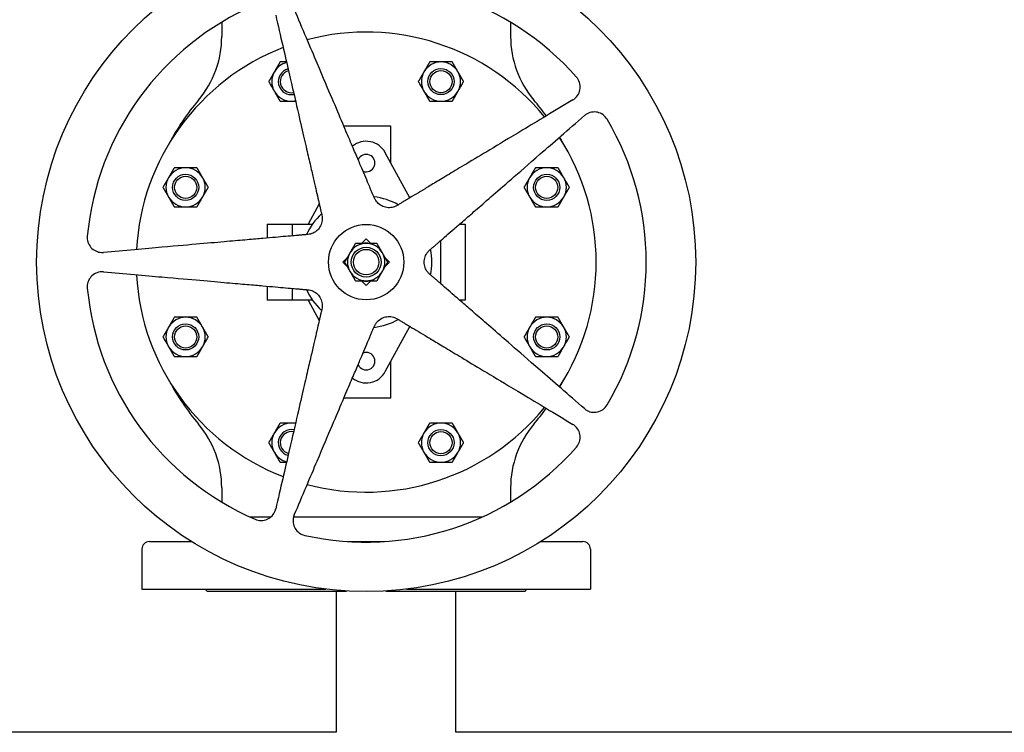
# Model space of a CAD drawing. Header units: inches. Extents: x 18 to 846, y -44 to 561.
# Tile 577 of 642: x 424 to 457, y 412 to 436. Entities that reach past the tile are written whole.
import ezdxf

# ---------------------------------------------------------------- set-up
doc = ezdxf.new("R2010")
doc.units = ezdxf.units.IN
doc.header["$LTSCALE"] = 24
doc.header["$MEASUREMENT"] = 0
doc.layers.add('Visible (ANSI)', color=7, linetype='Continuous', lineweight=30)

msp = doc.modelspace()

# ---------------------------------------------------------------- linework, layer by layer
at = {"layer": 'Visible (ANSI)'}
for p, q in [((430.34661, 435.81538), (430.34661, 435.33879)), ((440.01025, 435.81538), (440.01025, 435.33879)), ((436.00523, 432.3403), (434.43074, 432.3403)), ((436.00523, 431.10681), (436.00523, 432.3403)), ((436.64217, 429.93931), (435.81853, 431.44902)), ((433.60752, 429.74286), (433.23545, 429.06088)), ((431.87043, 429.06088), (432.69743, 429.06088)), ((431.87043, 429.06088), (431.87043, 428.5928)), ((432.69743, 429.06088), (433.38595, 429.06088)), ((432.69743, 429.06088), (432.69743, 428.66516)), ((438.30609, 429.06088), (438.48643, 429.06088)), ((438.48643, 429.06088), (438.48643, 426.51372)), ((435.0242, 428.4123), (435.17843, 428.56653)), ((435.17843, 428.56653), (435.33266, 428.4123)), ((437.65943, 428.49875), (437.65943, 427.07585)), ((434.3992, 427.7873), (434.53535, 427.92345)), ((435.82151, 427.92345), (435.95766, 427.7873)), ((434.53535, 427.65115), (434.3992, 427.7873)), ((435.95766, 427.7873), (435.82151, 427.65115)), ((431.87043, 426.9818), (431.87043, 426.51372)), ((432.69743, 426.90945), (432.69743, 426.51372)), ((435.17843, 427.00807), (435.0242, 427.1623)), ((435.33266, 427.1623), (435.17843, 427.00807)), ((432.69743, 426.51372), (431.87043, 426.51372)), ((433.38595, 426.51372), (432.69743, 426.51372)), ((433.23545, 426.51372), (433.60752, 425.83174)), ((438.48643, 426.51372), (438.30609, 426.51372)), ((435.81853, 424.12559), (436.64217, 425.6353)), ((436.00523, 423.2343), (436.00523, 424.4678)), ((436.00523, 423.2343), (434.43074, 423.2343)), ((430.34661, 420.23582), (430.34661, 419.75923)), ((440.01025, 420.23582), (440.01025, 419.75923)), ((431.2855, 419.2643), (431.9924, 419.2643)), ((432.75061, 419.2643), (439.07136, 419.2643)), ((427.92843, 418.4373), (429.33933, 418.4373)), ((434.56693, 418.4373), (435.78993, 418.4373)), ((441.01753, 418.4373), (442.42843, 418.4373)), ((427.67843, 418.1873), (427.67843, 416.8463)), ((442.67843, 418.1873), (442.67843, 416.8463)), ((427.67843, 416.8463), (433.8323, 416.8463)), ((429.86343, 416.7833), (429.80043, 416.8463)), ((429.86343, 416.7833), (434.52304, 416.7833)), ((434.17843, 416.7833), (434.17843, 412.0563)), ((435.83382, 416.7833), (440.49343, 416.7833)), ((436.52456, 416.8463), (442.67843, 416.8463)), ((438.17843, 412.0563), (438.17843, 416.7833)), ((440.49343, 416.7833), (440.55643, 416.8463)), ((434.17843, 412.0563), (395.05343, 412.0563)), ((482.17843, 412.0563), (438.17843, 412.0563))]:
    msp.add_line(p, q, dxfattribs=at)
for centre, radius in [((435.17843, 427.7873), 11.0235), ((437.68049, 433.82781), 0.4375), ((437.68049, 433.82781), 0.37135), ((429.13792, 430.28936), 0.4375), ((429.13792, 430.28936), 0.37135), ((441.21894, 430.28936), 0.4375), ((441.21894, 430.28936), 0.37135), ((435.17843, 427.7873), 1.26), ((435.17843, 427.7873), 0.5), ((435.17843, 427.7873), 0.4256), ((429.13792, 425.28524), 0.4375), ((429.13792, 425.28524), 0.37135), ((441.21894, 425.28524), 0.4375), ((441.21894, 425.28524), 0.37135), ((437.68049, 421.74679), 0.4375), ((437.68049, 421.74679), 0.37135)]:
    msp.add_circle(centre, radius, dxfattribs=at)
for centre, radius, start, end in [((435.17843, 427.7873), 9.36997, 41.331348, 102.668652), ((435.17843, 427.7873), 9.36997, 113.331348, 174.668652), ((435.17843, 427.7873), 7.696, 39.147903, 104.852097), ((427.03861, 435.33879), 3.308, 319.897303, 0), ((443.31825, 435.33879), 3.308, 180, 220.102697), ((435.17843, 427.7873), 7.696, 111.147903, 176.852097), ((432.67637, 433.82781), 0.656, 104.015956, 150), ((437.68049, 433.82781), 0.656, 90, 150), ((437.68049, 433.82781), 0.656, 30, 90), ((432.67637, 433.82781), 0.656, 150, 210), ((432.67637, 433.82781), 0.4375, 104.523454, 281.476546), ((432.67637, 433.82781), 0.37135, 104.794914, 281.205086), ((437.68049, 433.82781), 0.656, 150, 210), ((437.68049, 433.82781), 0.656, 330, 30), ((432.67637, 433.82781), 0.656, 210, 270), ((437.68049, 433.82781), 0.656, 210, 270), ((437.68049, 433.82781), 0.656, 270, 330), ((436.00543, 427.7873), 8.415, 139.897304, 151.812157), ((432.67637, 433.82781), 0.656, 270, 281.984044), ((434.35143, 427.7873), 8.415, 35.531253, 40.102696), ((435.17843, 427.7873), 9.36997, 329.331348, 30.668652), ((435.17843, 431.0998), 0.72917, 28.615103, 129.209832), ((435.17843, 427.7873), 7.696, 327.147903, 32.852097), ((434.35143, 427.7873), 8.415, 28.187843, 29.808159), ((435.17843, 431.0998), 0.29167, 248.74206, 157.25794), ((429.13792, 430.28936), 0.656, 90, 150), ((429.13792, 430.28936), 0.656, 30, 90), ((441.21894, 430.28936), 0.656, 90, 150), ((441.21894, 430.28936), 0.656, 30, 90), ((429.13792, 430.28936), 0.656, 150, 210), ((429.13792, 430.28936), 0.656, 330, 30), ((441.21894, 430.28936), 0.656, 150, 210), ((441.21894, 430.28936), 0.656, 330, 30), ((429.13792, 430.28936), 0.656, 210, 270), ((429.13792, 430.28936), 0.656, 270, 330), ((435.17843, 427.7873), 2.19886, 60.739091, 83.260909), ((441.21894, 430.28936), 0.656, 210, 270), ((441.21894, 430.28936), 0.656, 270, 330), ((435.17843, 427.7873), 2.19886, 132.739091, 155.260909), ((435.17843, 427.7873), 0.625, 90, 150), ((435.17843, 427.7873), 0.636, 79.328306, 100.671694), ((435.17843, 427.7873), 0.625, 30, 90), ((435.17843, 427.7873), 2.19886, 348.739091, 11.260909), ((435.17843, 427.7873), 0.625, 150, 210), ((435.17843, 427.7873), 0.625, 330, 30), ((435.17843, 427.7873), 7.696, 183.147903, 248.852097), ((435.17843, 427.7873), 0.625, 210, 270), ((435.17843, 427.7873), 0.625, 270, 330), ((435.17843, 427.7873), 9.36997, 185.331348, 246.668652), ((435.17843, 427.7873), 0.636, 259.328306, 280.671694), ((435.17843, 427.7873), 2.19886, 204.739091, 227.260909), ((429.13792, 425.28524), 0.656, 90, 150), ((429.13792, 425.28524), 0.656, 30, 90), ((441.21894, 425.28524), 0.656, 90, 150), ((441.21894, 425.28524), 0.656, 30, 90), ((429.13792, 425.28524), 0.656, 150, 210), ((429.13792, 425.28524), 0.656, 330, 30), ((435.17843, 427.7873), 2.19886, 276.739091, 299.260909), ((441.21894, 425.28524), 0.656, 150, 210), ((441.21894, 425.28524), 0.656, 330, 30), ((429.13792, 425.28524), 0.656, 210, 270), ((429.13792, 425.28524), 0.656, 270, 330), ((441.21894, 425.28524), 0.656, 210, 270), ((441.21894, 425.28524), 0.656, 270, 330), ((435.17843, 424.4748), 0.29167, 202.74206, 111.25794), ((435.17843, 424.4748), 0.72917, 230.790168, 331.384897), ((436.00543, 427.7873), 8.415, 208.187843, 220.102697), ((434.35143, 427.7873), 8.415, 330.191841, 331.812157), ((435.17843, 427.7873), 7.696, 255.147903, 320.852097), ((434.35143, 427.7873), 8.415, 319.897303, 324.468747), ((427.03861, 420.23582), 3.308, 0, 40.102697), ((432.67637, 421.74679), 0.656, 90, 150), ((432.67637, 421.74679), 0.656, 78.015956, 90), ((437.68049, 421.74679), 0.656, 90, 150), ((437.68049, 421.74679), 0.656, 30, 90), ((443.31825, 420.23582), 3.308, 139.897303, 180), ((432.67637, 421.74679), 0.656, 150, 210), ((432.67637, 421.74679), 0.4375, 78.523454, 255.476546), ((432.67637, 421.74679), 0.37135, 78.794914, 255.205086), ((437.68049, 421.74679), 0.656, 150, 210), ((437.68049, 421.74679), 0.656, 330, 30), ((432.67637, 421.74679), 0.656, 210, 255.984044), ((435.17843, 427.7873), 9.36997, 257.331348, 318.668652), ((437.68049, 421.74679), 0.656, 210, 270), ((437.68049, 421.74679), 0.656, 270, 330), ((427.92843, 418.1873), 0.25, 90, 180), ((442.42843, 418.1873), 0.25, 0, 90)]:
    msp.add_arc(centre, radius, start, end, dxfattribs=at)
for points, weights in [([(435.45329, 429.93131), (434.92444, 431.1772), (432.77288, 436.24597)], [3.21640230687, 2.36623373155, 1.05826131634]), ([(432.15268, 436.04445), (433.39137, 430.67908), (433.69584, 429.36028)], [1.05826131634, 2.36623373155, 3.21640230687]), ([(432.29763, 434.48381), (432.19614, 434.30804), (432.10826, 434.15581)], [1.01001874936, 1.04314139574, 1]), ([(432.51298, 434.48381), (432.41142, 434.48381), (432.29763, 434.48381)], [1.02333570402, 1.0283254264, 1.01001874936]), ([(437.30175, 434.48381), (437.20026, 434.30804), (437.11238, 434.15581)], [1.01001874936, 1.04314139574, 1]), ([(437.68049, 434.48381), (437.50472, 434.48381), (437.30175, 434.48381)], [1, 1.04314139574, 1.01001874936]), ([(438.05923, 434.48381), (437.85626, 434.48381), (437.68049, 434.48381)], [1.01001874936, 1.04314139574, 1]), ([(438.2486, 434.15581), (438.16072, 434.30804), (438.05923, 434.48381)], [1, 1.04314139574, 1.01001874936]), ([(432.10826, 434.15581), (432.02037, 434.00359), (431.91888, 433.82781)], [1, 1.04314139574, 1.01001874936]), ([(437.11238, 434.15581), (437.02449, 434.00359), (436.92301, 433.82781)], [1, 1.04314139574, 1.01001874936]), ([(438.43797, 433.82781), (438.33649, 434.00359), (438.2486, 434.15581)], [1.01001874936, 1.04314139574, 1]), ([(431.91888, 433.82781), (432.02037, 433.65204), (432.10826, 433.49981)], [1.01001874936, 1.04314139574, 1]), ([(436.92301, 433.82781), (437.02449, 433.65204), (437.11238, 433.49981)], [1.01001874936, 1.04314139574, 1]), ([(438.2486, 433.49981), (438.33649, 433.65204), (438.43797, 433.82781)], [1, 1.04314139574, 1.01001874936]), ([(432.10826, 433.49981), (432.19614, 433.34759), (432.29763, 433.17181)], [1, 1.04314139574, 1.01001874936]), ([(437.11238, 433.49981), (437.20026, 433.34759), (437.30175, 433.17181)], [1, 1.04314139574, 1.01001874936]), ([(438.05923, 433.17181), (438.16072, 433.34759), (438.2486, 433.49981)], [1.01001874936, 1.04314139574, 1]), ([(432.29763, 433.17181), (432.50059, 433.17181), (432.67637, 433.17181)], [1.01001874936, 1.04314139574, 1]), ([(432.67637, 433.17181), (432.74535, 433.17181), (432.81588, 433.17181)], [1, 1.01649887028, 1.02184350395]), ([(442.09644, 433.21656), (437.37644, 430.3805), (436.21628, 429.68341)], [1.05826131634, 2.36623373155, 3.21640230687]), ([(437.30175, 433.17181), (437.50472, 433.17181), (437.68049, 433.17181)], [1.01001874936, 1.04314139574, 1]), ([(437.68049, 433.17181), (437.85626, 433.17181), (438.05923, 433.17181)], [1, 1.04314139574, 1.01001874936]), ([(437.30244, 428.18843), (438.32393, 429.07639), (442.47974, 432.68899)], [3.21640230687, 2.36623373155, 1.05826131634]), ([(428.75918, 430.94536), (428.65769, 430.76959), (428.56981, 430.61736)], [1.01001874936, 1.04314139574, 1]), ([(429.13792, 430.94536), (428.96215, 430.94536), (428.75918, 430.94536)], [1, 1.04314139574, 1.01001874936]), ([(429.51666, 430.94536), (429.31369, 430.94536), (429.13792, 430.94536)], [1.01001874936, 1.04314139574, 1]), ([(429.70603, 430.61736), (429.61815, 430.76959), (429.51666, 430.94536)], [1, 1.04314139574, 1.01001874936]), ([(440.8402, 430.94536), (440.73871, 430.76959), (440.65083, 430.61736)], [1.01001874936, 1.04314139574, 1]), ([(441.21894, 430.94536), (441.04316, 430.94536), (440.8402, 430.94536)], [1, 1.04314139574, 1.01001874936]), ([(441.59768, 430.94536), (441.39471, 430.94536), (441.21894, 430.94536)], [1.01001874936, 1.04314139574, 1]), ([(441.78705, 430.61736), (441.69916, 430.76959), (441.59768, 430.94536)], [1, 1.04314139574, 1.01001874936]), ([(428.56981, 430.61736), (428.48192, 430.46514), (428.38044, 430.28936)], [1, 1.04314139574, 1.01001874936]), ([(429.8954, 430.28936), (429.79392, 430.46514), (429.70603, 430.61736)], [1.01001874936, 1.04314139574, 1]), ([(440.65083, 430.61736), (440.56294, 430.46514), (440.46145, 430.28936)], [1, 1.04314139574, 1.01001874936]), ([(441.97642, 430.28936), (441.87494, 430.46514), (441.78705, 430.61736)], [1.01001874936, 1.04314139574, 1]), ([(428.38044, 430.28936), (428.48192, 430.11359), (428.56981, 429.96136)], [1.01001874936, 1.04314139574, 1]), ([(429.70603, 429.96136), (429.79392, 430.11359), (429.8954, 430.28936)], [1, 1.04314139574, 1.01001874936]), ([(440.46145, 430.28936), (440.56294, 430.11359), (440.65083, 429.96136)], [1.01001874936, 1.04314139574, 1]), ([(441.78705, 429.96136), (441.87494, 430.11359), (441.97642, 430.28936)], [1, 1.04314139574, 1.01001874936]), ([(428.56981, 429.96136), (428.65769, 429.80914), (428.75918, 429.63336)], [1, 1.04314139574, 1.01001874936]), ([(429.51666, 429.63336), (429.61815, 429.80914), (429.70603, 429.96136)], [1.01001874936, 1.04314139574, 1]), ([(440.65083, 429.96136), (440.73871, 429.80914), (440.8402, 429.63336)], [1, 1.04314139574, 1.01001874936]), ([(441.59768, 429.63336), (441.69916, 429.80914), (441.78705, 429.96136)], [1.01001874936, 1.04314139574, 1]), ([(428.75918, 429.63336), (428.96215, 429.63336), (429.13792, 429.63336)], [1.01001874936, 1.04314139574, 1]), ([(429.13792, 429.63336), (429.31369, 429.63336), (429.51666, 429.63336)], [1, 1.04314139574, 1.01001874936]), ([(440.8402, 429.63336), (441.04316, 429.63336), (441.21894, 429.63336)], [1.01001874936, 1.04314139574, 1]), ([(441.21894, 429.63336), (441.39471, 429.63336), (441.59768, 429.63336)], [1, 1.04314139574, 1.01001874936]), ([(433.22429, 428.71125), (431.87596, 428.59329), (426.3904, 428.11336)], [3.22913550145, 2.37560125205, 1.06245079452]), ([(434.81758, 428.4123), (434.7209, 428.24483), (434.63716, 428.0998)], [1.01001874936, 1.04314139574, 1]), ([(435.17843, 428.4123), (435.01096, 428.4123), (434.81758, 428.4123)], [1, 1.04314139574, 1.01001874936]), ([(435.53927, 428.4123), (435.3459, 428.4123), (435.17843, 428.4123)], [1.01001874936, 1.04314139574, 1]), ([(435.71969, 428.0998), (435.63596, 428.24483), (435.53927, 428.4123)], [1, 1.04314139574, 1.01001874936]), ([(434.63716, 428.0998), (434.55343, 427.95477), (434.45674, 427.7873)], [1, 1.04314139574, 1.01001874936]), ([(435.90012, 427.7873), (435.80343, 427.95477), (435.71969, 428.0998)], [1.01001874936, 1.04314139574, 1]), ([(434.45674, 427.7873), (434.55343, 427.61983), (434.63716, 427.4748)], [1.01001874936, 1.04314139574, 1]), ([(435.71969, 427.4748), (435.80343, 427.61983), (435.90012, 427.7873)], [1, 1.04314139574, 1.01001874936]), ([(426.3904, 427.46124), (431.87596, 426.98132), (433.22429, 426.86336)], [1.06245079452, 2.37560125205, 3.22913550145]), ([(434.63716, 427.4748), (434.7209, 427.32977), (434.81758, 427.1623)], [1, 1.04314139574, 1.01001874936]), ([(435.53927, 427.1623), (435.63596, 427.32977), (435.71969, 427.4748)], [1.01001874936, 1.04314139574, 1]), ([(442.47974, 422.88562), (438.32393, 426.49821), (437.30244, 427.38618)], [1.05826131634, 2.36623373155, 3.21640230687]), ([(434.81758, 427.1623), (435.01096, 427.1623), (435.17843, 427.1623)], [1.01001874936, 1.04314139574, 1]), ([(435.17843, 427.1623), (435.3459, 427.1623), (435.53927, 427.1623)], [1, 1.04314139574, 1.01001874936]), ([(428.75918, 425.94124), (428.65769, 425.76547), (428.56981, 425.61324)], [1.01001874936, 1.04314139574, 1]), ([(429.13792, 425.94124), (428.96215, 425.94124), (428.75918, 425.94124)], [1, 1.04314139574, 1.01001874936]), ([(429.51666, 425.94124), (429.31369, 425.94124), (429.13792, 425.94124)], [1.01001874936, 1.04314139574, 1]), ([(429.70603, 425.61324), (429.61815, 425.76547), (429.51666, 425.94124)], [1, 1.04314139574, 1.01001874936]), ([(433.69584, 426.21432), (433.39137, 424.89553), (432.15268, 419.53015)], [3.21640230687, 2.36623373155, 1.05826131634]), ([(440.8402, 425.94124), (440.73871, 425.76547), (440.65083, 425.61324)], [1.01001874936, 1.04314139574, 1]), ([(441.21894, 425.94124), (441.04316, 425.94124), (440.8402, 425.94124)], [1, 1.04314139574, 1.01001874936]), ([(441.59768, 425.94124), (441.39471, 425.94124), (441.21894, 425.94124)], [1.01001874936, 1.04314139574, 1]), ([(441.78705, 425.61324), (441.69916, 425.76547), (441.59768, 425.94124)], [1, 1.04314139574, 1.01001874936]), ([(428.56981, 425.61324), (428.48192, 425.46102), (428.38044, 425.28524)], [1, 1.04314139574, 1.01001874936]), ([(429.8954, 425.28524), (429.79392, 425.46102), (429.70603, 425.61324)], [1.01001874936, 1.04314139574, 1]), ([(432.77288, 419.32864), (434.92444, 424.3974), (435.45329, 425.64329)], [1.05826131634, 2.36623373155, 3.21640230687]), ([(436.21628, 425.8912), (437.37644, 425.1941), (442.09644, 422.35804)], [3.21640230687, 2.36623373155, 1.05826131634]), ([(440.65083, 425.61324), (440.56294, 425.46102), (440.46145, 425.28524)], [1, 1.04314139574, 1.01001874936]), ([(441.97642, 425.28524), (441.87494, 425.46102), (441.78705, 425.61324)], [1.01001874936, 1.04314139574, 1]), ([(428.38044, 425.28524), (428.48192, 425.10947), (428.56981, 424.95724)], [1.01001874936, 1.04314139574, 1]), ([(429.70603, 424.95724), (429.79392, 425.10947), (429.8954, 425.28524)], [1, 1.04314139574, 1.01001874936]), ([(440.46145, 425.28524), (440.56294, 425.10947), (440.65083, 424.95724)], [1.01001874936, 1.04314139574, 1]), ([(441.78705, 424.95724), (441.87494, 425.10947), (441.97642, 425.28524)], [1, 1.04314139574, 1.01001874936]), ([(428.56981, 424.95724), (428.65769, 424.80502), (428.75918, 424.62924)], [1, 1.04314139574, 1.01001874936]), ([(429.51666, 424.62924), (429.61815, 424.80502), (429.70603, 424.95724)], [1.01001874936, 1.04314139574, 1]), ([(440.65083, 424.95724), (440.73871, 424.80502), (440.8402, 424.62924)], [1, 1.04314139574, 1.01001874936]), ([(441.59768, 424.62924), (441.69916, 424.80502), (441.78705, 424.95724)], [1.01001874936, 1.04314139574, 1]), ([(428.75918, 424.62924), (428.96215, 424.62924), (429.13792, 424.62924)], [1.01001874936, 1.04314139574, 1]), ([(429.13792, 424.62924), (429.31369, 424.62924), (429.51666, 424.62924)], [1, 1.04314139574, 1.01001874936]), ([(440.8402, 424.62924), (441.04316, 424.62924), (441.21894, 424.62924)], [1.01001874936, 1.04314139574, 1]), ([(441.21894, 424.62924), (441.39471, 424.62924), (441.59768, 424.62924)], [1, 1.04314139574, 1.01001874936]), ([(432.29763, 422.40279), (432.19614, 422.22702), (432.10826, 422.07479)], [1.01001874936, 1.04314139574, 1]), ([(432.67637, 422.40279), (432.50059, 422.40279), (432.29763, 422.40279)], [1, 1.04314139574, 1.01001874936]), ([(432.81588, 422.40279), (432.74535, 422.40279), (432.67637, 422.40279)], [1.02184350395, 1.01649887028, 1]), ([(437.30175, 422.40279), (437.20026, 422.22702), (437.11238, 422.07479)], [1.01001874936, 1.04314139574, 1]), ([(437.68049, 422.40279), (437.50472, 422.40279), (437.30175, 422.40279)], [1, 1.04314139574, 1.01001874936]), ([(438.05923, 422.40279), (437.85626, 422.40279), (437.68049, 422.40279)], [1.01001874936, 1.04314139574, 1]), ([(438.2486, 422.07479), (438.16072, 422.22702), (438.05923, 422.40279)], [1, 1.04314139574, 1.01001874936]), ([(432.10826, 422.07479), (432.02037, 421.92257), (431.91888, 421.74679)], [1, 1.04314139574, 1.01001874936]), ([(437.11238, 422.07479), (437.02449, 421.92257), (436.92301, 421.74679)], [1, 1.04314139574, 1.01001874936]), ([(438.43797, 421.74679), (438.33649, 421.92257), (438.2486, 422.07479)], [1.01001874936, 1.04314139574, 1]), ([(431.91888, 421.74679), (432.02037, 421.57102), (432.10826, 421.41879)], [1.01001874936, 1.04314139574, 1]), ([(436.92301, 421.74679), (437.02449, 421.57102), (437.11238, 421.41879)], [1.01001874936, 1.04314139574, 1]), ([(438.2486, 421.41879), (438.33649, 421.57102), (438.43797, 421.74679)], [1, 1.04314139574, 1.01001874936]), ([(432.10826, 421.41879), (432.19614, 421.26657), (432.29763, 421.09079)], [1, 1.04314139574, 1.01001874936]), ([(437.11238, 421.41879), (437.20026, 421.26657), (437.30175, 421.09079)], [1, 1.04314139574, 1.01001874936]), ([(438.05923, 421.09079), (438.16072, 421.26657), (438.2486, 421.41879)], [1.01001874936, 1.04314139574, 1]), ([(432.29763, 421.09079), (432.41142, 421.09079), (432.51298, 421.09079)], [1.01001874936, 1.0283254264, 1.02333570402]), ([(437.30175, 421.09079), (437.50472, 421.09079), (437.68049, 421.09079)], [1.01001874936, 1.04314139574, 1]), ([(437.68049, 421.09079), (437.85626, 421.09079), (438.05923, 421.09079)], [1, 1.04314139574, 1.01001874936])]:
    msp.add_rational_spline(points, weights, degree=2, dxfattribs=at)
for points, knots in [([(442.09644, 433.21656), (442.11441, 433.22744), (442.13151, 433.23919), (442.19869, 433.29187), (442.24491, 433.34526), (442.31096, 433.46643), (442.33079, 433.53421), (442.34279, 433.66395), (442.33574, 433.73422), (442.29304, 433.86545), (442.2574, 433.92643), (442.21437, 433.97535)], [3.53059689, 3.53059689, 3.53059689, 3.53059689, 3.68492522, 3.68492522, 4.18160346, 4.18160346, 4.6782817, 4.6782817, 5.17476584, 5.17476584, 5.67124999, 5.67124999, 5.67124999, 5.67124999]), ([(443.23784, 432.56667), (443.20461, 432.62271), (443.15763, 432.67545), (443.04601, 432.75661), (442.98137, 432.78503), (442.85427, 432.81371), (442.78367, 432.81579), (442.64802, 432.79042), (442.58296, 432.76297), (442.5121, 432.71535), (442.49564, 432.70272), (442.47974, 432.68899)], [1.98632476, 1.98632476, 1.98632476, 1.98632476, 2.48280891, 2.48280891, 2.97929305, 2.97929305, 3.47597129, 3.47597129, 3.97264952, 3.97264952, 4.12697786, 4.12697786, 4.12697786, 4.12697786]), ([(436.21628, 429.68341), (436.18856, 429.66675), (436.15974, 429.65294), (436.0777, 429.6218), (436.01673, 429.60914), (435.89422, 429.60616), (435.83268, 429.61583), (435.72391, 429.65118), (435.66844, 429.67952), (435.57108, 429.75394), (435.52919, 429.80002), (435.48112, 429.87343), (435.46593, 429.90155), (435.45329, 429.93131)], [5.30201977, 5.30201977, 5.30201977, 5.30201977, 5.53516775, 5.53516775, 5.97092818, 5.97092818, 6.40668861, 6.40668861, 6.84244904, 6.84244904, 7.27820947, 7.27820947, 7.51135745, 7.51135745, 7.51135745, 7.51135745]), ([(433.69584, 429.36028), (433.70312, 429.32877), (433.70735, 429.2971), (433.71161, 429.20945), (433.70481, 429.14755), (433.66979, 429.03011), (433.64157, 428.97458), (433.57434, 428.88205), (433.53025, 428.83806), (433.42938, 428.76846), (433.37261, 428.74286), (433.28794, 428.71983), (433.2565, 428.71407), (433.22429, 428.71125)], [5.30201977, 5.30201977, 5.30201977, 5.30201977, 5.53516775, 5.53516775, 5.97092818, 5.97092818, 6.40668861, 6.40668861, 6.84244904, 6.84244904, 7.27820947, 7.27820947, 7.51135745, 7.51135745, 7.51135745, 7.51135745]), ([(425.84899, 428.65792), (425.84293, 428.59304), (425.84994, 428.52277), (425.89254, 428.3915), (425.92813, 428.33051), (426.0141, 428.2326), (426.06998, 428.18942), (426.19464, 428.13021), (426.26341, 428.11418), (426.3285, 428.11179), (426.34873, 428.11105), (426.36947, 428.1116), (426.3904, 428.11336)], [-1.98632476, -1.98632476, -1.98632476, -1.98632476, -1.48984062, -1.48984062, -0.99335647, -0.99335647, -0.49667824, -0.49667824, 0, 0, 0, 0.15432833, 0.15432833, 0.15432833, 0.15432833]), ([(437.30244, 427.38618), (437.27804, 427.40739), (437.256, 427.43053), (437.20103, 427.49893), (437.17015, 427.55301), (437.12945, 427.6686), (437.11964, 427.73012), (437.11964, 427.84449), (437.12945, 427.906), (437.17015, 428.02159), (437.20103, 428.07567), (437.256, 428.14408), (437.27804, 428.16721), (437.30244, 428.18843)], [5.30201977, 5.30201977, 5.30201977, 5.30201977, 5.53516775, 5.53516775, 5.97092818, 5.97092818, 6.40668861, 6.40668861, 6.84244904, 6.84244904, 7.27820947, 7.27820947, 7.51135745, 7.51135745, 7.51135745, 7.51135745]), ([(426.3904, 427.46124), (426.36947, 427.46301), (426.34873, 427.46355), (426.3285, 427.46281), (426.26341, 427.46042), (426.19464, 427.44439), (426.06998, 427.38519), (426.0141, 427.34201), (425.92813, 427.2441), (425.89254, 427.18311), (425.84994, 427.05184), (425.84293, 426.98156), (425.84899, 426.91669)], [-0.15432833, -0.15432833, -0.15432833, -0.15432833, 0, 0, 0, 0.49667824, 0.49667824, 0.99335647, 0.99335647, 1.48984062, 1.48984062, 1.98632476, 1.98632476, 1.98632476, 1.98632476]), ([(433.22429, 426.86336), (433.2565, 426.86054), (433.28794, 426.85478), (433.37261, 426.83175), (433.42938, 426.80614), (433.53025, 426.73655), (433.57434, 426.69255), (433.64157, 426.60002), (433.66979, 426.54449), (433.70481, 426.42705), (433.71161, 426.36515), (433.70735, 426.2775), (433.70312, 426.24583), (433.69584, 426.21432)], [5.30201977, 5.30201977, 5.30201977, 5.30201977, 5.53516775, 5.53516775, 5.97092818, 5.97092818, 6.40668861, 6.40668861, 6.84244904, 6.84244904, 7.27820947, 7.27820947, 7.51135745, 7.51135745, 7.51135745, 7.51135745]), ([(435.45329, 425.64329), (435.46593, 425.67306), (435.48112, 425.70117), (435.52919, 425.77458), (435.57108, 425.82067), (435.66844, 425.89509), (435.72391, 425.92343), (435.83268, 425.95877), (435.89422, 425.96845), (436.01673, 425.96547), (436.0777, 425.95281), (436.15974, 425.92167), (436.18856, 425.90785), (436.21628, 425.8912)], [5.30201977, 5.30201977, 5.30201977, 5.30201977, 5.53516775, 5.53516775, 5.97092818, 5.97092818, 6.40668861, 6.40668861, 6.84244904, 6.84244904, 7.27820947, 7.27820947, 7.51135745, 7.51135745, 7.51135745, 7.51135745]), ([(442.47974, 422.88562), (442.49564, 422.87189), (442.5121, 422.85926), (442.58296, 422.81164), (442.64802, 422.78418), (442.78367, 422.75881), (442.85427, 422.76089), (442.98137, 422.78957), (443.04601, 422.818), (443.15763, 422.89916), (443.20461, 422.95189), (443.23784, 423.00794)], [3.53059689, 3.53059689, 3.53059689, 3.53059689, 3.68492522, 3.68492522, 4.18160346, 4.18160346, 4.6782817, 4.6782817, 5.17476584, 5.17476584, 5.67124999, 5.67124999, 5.67124999, 5.67124999]), ([(442.21437, 421.59925), (442.2574, 421.64818), (442.29304, 421.70915), (442.33574, 421.84039), (442.34279, 421.91065), (442.33079, 422.04039), (442.31096, 422.10817), (442.24491, 422.22935), (442.19869, 422.28274), (442.14744, 422.32293), (442.13151, 422.33542), (442.11441, 422.34717), (442.09644, 422.35804)], [-1.98632476, -1.98632476, -1.98632476, -1.98632476, -1.48984062, -1.48984062, -0.99335647, -0.99335647, -0.49667824, -0.49667824, 0, 0, 0, 0.15432833, 0.15432833, 0.15432833, 0.15432833]), ([(431.46747, 419.18351), (431.5273, 419.15771), (431.5963, 419.14265), (431.73431, 419.1426), (431.80331, 419.1576), (431.92299, 419.20911), (431.98133, 419.24892), (432.07616, 419.34918), (432.11266, 419.40963), (432.13504, 419.4708), (432.142, 419.4898), (432.14789, 419.5097), (432.15268, 419.53015)], [-1.98632476, -1.98632476, -1.98632476, -1.98632476, -1.48984062, -1.48984062, -0.99335647, -0.99335647, -0.49667824, -0.49667824, 0, 0, 0, 0.15432833, 0.15432833, 0.15432833, 0.15432833]), ([(432.77288, 419.32864), (432.76474, 419.30927), (432.75781, 419.28972), (432.73442, 419.20761), (432.72841, 419.13725), (432.7462, 419.00039), (432.76999, 418.9339), (432.83655, 418.82188), (432.88355, 418.76919), (432.99523, 418.68811), (433.05991, 418.65973), (433.12348, 418.64544)], [3.53059689, 3.53059689, 3.53059689, 3.53059689, 3.68492522, 3.68492522, 4.18160346, 4.18160346, 4.6782817, 4.6782817, 5.17476584, 5.17476584, 5.67124999, 5.67124999, 5.67124999, 5.67124999])]:
    msp.add_open_spline(points, degree=3, knots=knots, dxfattribs=at)

doc.saveas('drawing.dxf')
